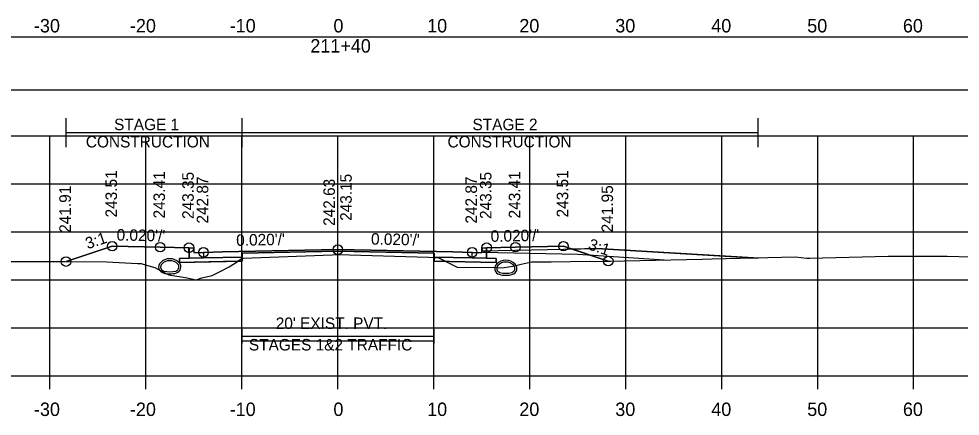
# Model space of a CAD drawing. Extents: x 1369627 to 1374022, y 380035 to 398173.
# Drawn here: x 1372065.3 to 1372163.4, y 382495.3 to 382536.7 of the extents above; entities that cross this region are included whole.
import ezdxf

# ---------------------------------------------------------------- set-up
doc = ezdxf.new("R2010")
doc.units = 0
for name, color, linetype in [('Default', 7, 'Continuous'), ('R_Alt Surface', 7, 'Continuous'), ('R_Axis', 7, 'Continuous'), ('R_Axis Annot', 7, 'Continuous'), ('R_Drive', 7, 'Continuous'), ('R_Exist Surface', 7, 'Continuous'), ('R_Fin Surface', 7, 'Continuous'), ('R_Grid', 7, 'Continuous'), ('R_MOT', 7, 'Continuous'), ('R_No Plot', 7, 'Continuous'), ('R_Xsect Elev', 7, 'Continuous'), ('R_Xsect Slope', 7, 'Continuous'), ('T_Vehicle Path Lt Minor', 7, 'Continuous'), ('T_Vehicle Path Rt', 7, 'Continuous')]:
    doc.layers.add(name, color=color, linetype=linetype)

msp = doc.modelspace()

# ---------------------------------------------------------------- linework, layer by layer
at = {"layer": 'Default'}
for p, q in [((1372088.559, 382502.841), (1372088.559, 382504.341)), ((1372108.559, 382502.841), (1372108.559, 382504.341)), ((1372088.559, 382503.591), (1372108.559, 382503.591))]:
    msp.add_line(p, q, dxfattribs=at)
for points in [[(1371948.53, 382529.277), (1372248.53, 382529.277), (1372248.53, 382534.799), (1371948.53, 382534.799)], [(1372083.02, 382512.824), (1372083.52, 382512.824), (1372083.53, 382512.324), (1372084.53, 382512.344), (1372084.53, 382511.758), (1372083.03, 382511.728)], [(1372113.53, 382512.324), (1372113.54, 382512.824), (1372114.04, 382512.824), (1372114.03, 382511.728), (1372112.53, 382511.758), (1372112.53, 382512.344)]]:
    msp.add_lwpolyline(points, close=True, dxfattribs=at)
at = {"layer": 'R_Alt Surface'}
msp.add_lwpolyline([(1372083.03, 382512.825), (1372083.03, 382511.728), (1372084.53, 382511.758), (1372088.559, 382511.838), (1372088.559, 382512.255), (1372098.53, 382512.454), (1372108.559, 382512.254), (1372108.559, 382511.837), (1372112.53, 382511.758), (1372114.03, 382511.728), (1372114.031, 382512.825)], dxfattribs=at)
for points in [[(1372082.03, 382511.708), (1372083.03, 382511.728), (1372084.53, 382511.758), (1372088.559, 382511.838), (1372088.559, 382511.422), (1372082.03, 382511.291)], [(1372115.03, 382511.708), (1372114.03, 382511.728), (1372112.53, 382511.758), (1372108.559, 382511.837), (1372108.559, 382511.42), (1372115.03, 382511.291)]]:
    msp.add_lwpolyline(points, close=True, dxfattribs=at)
at = {"layer": 'R_Axis'}
for p, q in [((1371948.53, 382499.477), (1372248.53, 382499.477)), ((1372068.53, 382498.077), (1372068.53, 382499.477)), ((1372078.53, 382498.077), (1372078.53, 382499.477)), ((1372088.53, 382498.077), (1372088.53, 382499.477)), ((1372098.53, 382498.077), (1372098.53, 382499.477)), ((1372108.53, 382498.077), (1372108.53, 382499.477)), ((1372118.53, 382498.077), (1372118.53, 382499.477)), ((1372128.53, 382498.077), (1372128.53, 382499.477)), ((1372138.53, 382498.077), (1372138.53, 382499.477)), ((1372148.53, 382498.077), (1372148.53, 382499.477)), ((1372158.53, 382498.077), (1372158.53, 382499.477))]:
    msp.add_line(p, q, dxfattribs=at)
at = {"layer": 'R_Drive'}
msp.add_line((1372125.531, 382512.734), (1372142.332, 382511.728), dxfattribs=at)
msp.add_lwpolyline([(1372113.53, 382512.324), (1372113.533, 382512.494), (1372125.531, 382512.734)], dxfattribs=at)
for centre, radius, start, end in [((1372081.02, 382510.328), 1.354, 43.64848, 136.35152), ((1372080.507, 382510.817), 0.646, 136.35152, 253.95293), ((1372080.507, 382510.817), 0.438, 136.35152, 253.95293), ((1372081.02, 382510.328), 1.146, 43.64848, 136.35152), ((1372081.532, 382510.817), 0.438, 286.04707, 43.64848), ((1372081.532, 382510.817), 0.646, 286.04707, 43.64848), ((1372115.527, 382510.672), 0.646, 136.35152, 253.95293), ((1372116.04, 382510.183), 1.354, 43.64848, 136.35152), ((1372115.527, 382510.672), 0.438, 136.35152, 253.95293), ((1372116.04, 382510.183), 1.146, 43.64848, 136.35152), ((1372116.552, 382510.672), 0.438, 286.04707, 43.64848), ((1372116.552, 382510.672), 0.646, 286.04707, 43.64848), ((1372081.02, 382512.599), 2.5, 253.95293, 286.04707), ((1372081.02, 382512.599), 2.292, 253.95293, 286.04707), ((1372116.04, 382512.454), 2.5, 253.95293, 286.04707), ((1372116.04, 382512.454), 2.292, 253.95293, 286.04707)]:
    msp.add_arc(centre, radius, start, end, dxfattribs=at)
at = {"layer": 'R_Exist Surface'}
msp.add_lwpolyline([(1372057.435, 382511.388), (1372070.067, 382511.383), (1372074.473, 382511.346), (1372077.644, 382511.164), (1372078.027, 382511.165), (1372078.597, 382510.996), (1372079.481, 382510.761), (1372079.766, 382510.596), (1372080.921, 382510.01), (1372082.819, 382509.696), (1372083.781, 382509.488), (1372084.366, 382509.685), (1372085.424, 382509.912), (1372086.347, 382510.389), (1372087.205, 382510.818), (1372088.369, 382511.552), (1372088.436, 382511.62), (1372088.661, 382511.737), (1372097.958, 382512.087), (1372098.559, 382512.104), (1372107.991, 382511.831), (1372108.57, 382511.816), (1372108.621, 382511.815), (1372109.019, 382511.783), (1372110.982, 382510.799), (1372114.841, 382510.764), (1372115.283, 382510.722), (1372115.88, 382510.761), (1372116.763, 382510.916), (1372116.944, 382510.94), (1372117.621, 382511.096), (1372118.569, 382511.303), (1372118.704, 382511.359), (1372118.857, 382511.366), (1372120.745, 382511.371), (1372124.795, 382511.427), (1372125.403, 382511.405), (1372129.985, 382511.486), (1372136.491, 382511.617), (1372137.547, 382511.651), (1372146.228, 382511.868), (1372147.403, 382511.748), (1372147.728, 382511.741), (1372155.87, 382511.95), (1372162.008, 382511.943), (1372166.956, 382511.806)], dxfattribs=at)
at = {"layer": 'R_Fin Surface'}
msp.add_lwpolyline([(1372070.213, 382511.382), (1372075.02, 382512.984), (1372080.02, 382512.884), (1372083.02, 382512.824), (1372083.52, 382512.824), (1372083.53, 382512.324), (1372084.53, 382512.344), (1372086.53, 382512.384), (1372098.53, 382512.624), (1372110.53, 382512.384), (1372112.53, 382512.344), (1372113.53, 382512.324), (1372113.54, 382512.824), (1372114.04, 382512.824), (1372117.04, 382512.884), (1372122.04, 382512.984), (1372126.71, 382511.428)], dxfattribs=at)
at = {"layer": 'R_Grid'}
for p, q in [((1371948.53, 382524.477), (1372248.53, 382524.477)), ((1372068.53, 382499.477), (1372068.53, 382524.477)), ((1372078.53, 382499.477), (1372078.53, 382524.477)), ((1372088.53, 382499.477), (1372088.53, 382524.477)), ((1372098.53, 382499.477), (1372098.53, 382524.477)), ((1372108.53, 382499.477), (1372108.53, 382524.477)), ((1372118.53, 382499.477), (1372118.53, 382524.477)), ((1372128.53, 382499.477), (1372128.53, 382524.477)), ((1372138.53, 382499.477), (1372138.53, 382524.477)), ((1372148.53, 382499.477), (1372148.53, 382524.477)), ((1372158.53, 382499.477), (1372158.53, 382524.477)), ((1371948.53, 382519.477), (1372248.53, 382519.477)), ((1371948.53, 382514.477), (1372248.53, 382514.477)), ((1371948.53, 382509.477), (1372248.53, 382509.477)), ((1371948.53, 382504.477), (1372248.53, 382504.477)), ((1371948.53, 382499.477), (1372248.53, 382499.477))]:
    msp.add_line(p, q, dxfattribs=at)
at = {"layer": 'R_MOT'}
for p, q in [((1372070.213, 382523.326), (1372070.213, 382526.326)), ((1372088.581, 382523.326), (1372088.581, 382526.326)), ((1372142.332, 382523.326), (1372142.332, 382526.326)), ((1372070.213, 382524.826), (1372142.332, 382524.826))]:
    msp.add_line(p, q, dxfattribs=at)
at = {"layer": 'R_No Plot'}
for p, q in [((1372123.53, 382512.124), (1372113.53, 382512.324)), ((1372132.528, 382511.53), (1372123.53, 382512.124))]:
    msp.add_line(p, q, dxfattribs=at)
for points in [[(1372083.02, 382512.824), (1372083.03, 382511.728), (1372084.53, 382511.758), (1372088.53, 382511.838), (1372088.53, 382512.254), (1372098.53, 382512.454), (1372108.53, 382512.254), (1372108.53, 382511.838), (1372112.53, 382511.758), (1372114.03, 382511.728), (1372114.04, 382512.824)], [(1372088.559, 382503.104), (1372108.559, 382503.104)]]:
    msp.add_lwpolyline(points, dxfattribs=at)
for points in [[(1372098.53, 382512.624), (1372086.53, 382512.384), (1372084.53, 382512.344), (1372084.53, 382511.758), (1372088.53, 382511.838), (1372088.53, 382512.254), (1372098.53, 382512.454), (1372108.53, 382512.254), (1372108.53, 382511.838), (1372112.53, 382511.758), (1372112.53, 382512.344), (1372110.53, 382512.384)], [(1372088.53, 382511.838), (1372084.53, 382511.758), (1372083.03, 382511.728), (1372082.03, 382511.708), (1372082.03, 382511.291), (1372088.53, 382511.421)], [(1372108.53, 382511.838), (1372112.53, 382511.758), (1372114.03, 382511.728), (1372115.03, 382511.708), (1372115.03, 382511.291), (1372108.53, 382511.421)]]:
    msp.add_lwpolyline(points, close=True, dxfattribs=at)
for centre in [(1372075.02, 382512.984), (1372080.02, 382512.884), (1372083.02, 382512.824), (1372084.53, 382512.344), (1372098.53, 382512.624), (1372112.53, 382512.344), (1372114.04, 382512.824), (1372117.04, 382512.884), (1372122.04, 382512.984), (1372070.213, 382511.382), (1372126.71, 382511.428)]:
    msp.add_circle(centre, 0.5, dxfattribs=at)
at = {"layer": 'R_Xsect Elev'}
msp.add_line((1372098.53, 382512.103), (1372098.53, 382522.103), dxfattribs=at)
at = {"layer": 'T_Vehicle Path Lt Minor'}
for p, q in [((1372125.531, 382512.734), (1372122.945, 382512.683)), ((1372122.945, 382512.683), (1372126.71, 382511.428)), ((1372141.828, 382511.758), (1372125.531, 382512.734))]:
    msp.add_line(p, q, dxfattribs=at)
msp.add_lwpolyline([(1372126.71, 382511.428), (1372129.985, 382511.486), (1372136.491, 382511.617), (1372137.547, 382511.651), (1372141.828, 382511.758)], dxfattribs=at)
at = {"layer": 'T_Vehicle Path Rt'}
for p, q in [((1372083.03, 382511.728), (1372083.02, 382512.824)), ((1372114.04, 382512.824), (1372114.03, 382511.728)), ((1372088.559, 382511.838), (1372088.559, 382511.684)), ((1372088.559, 382511.422), (1372088.559, 382511.684)), ((1372108.559, 382511.816), (1372108.559, 382511.837)), ((1372108.559, 382511.816), (1372108.559, 382511.42)), ((1372088.149, 382511.413), (1372082.03, 382511.291)), ((1372088.149, 382511.413), (1372088.559, 382511.422)), ((1372108.559, 382511.42), (1372109.792, 382511.396)), ((1372109.792, 382511.396), (1372110.982, 382510.799))]:
    msp.add_line(p, q, dxfattribs=at)
for points in [[(1372083.02, 382512.824), (1372080.02, 382512.884), (1372075.02, 382512.984), (1372070.213, 382511.382)], [(1372126.71, 382511.428), (1372122.04, 382512.984), (1372117.04, 382512.884), (1372114.04, 382512.824)], [(1372082.03, 382511.291), (1372082.03, 382511.708), (1372083.03, 382511.728)], [(1372088.559, 382511.684), (1372088.436, 382511.62), (1372088.369, 382511.552), (1372088.149, 382511.413)], [(1372108.559, 382511.837), (1372108.559, 382512.254), (1372098.53, 382512.454), (1372088.559, 382512.255), (1372088.559, 382511.838)], [(1372088.559, 382511.684), (1372088.661, 382511.737), (1372097.958, 382512.087), (1372098.559, 382512.104), (1372107.991, 382511.831), (1372108.559, 382511.816)], [(1372109.792, 382511.396), (1372109.019, 382511.783), (1372108.621, 382511.815), (1372108.57, 382511.816), (1372108.559, 382511.816)], [(1372114.03, 382511.728), (1372115.03, 382511.708), (1372115.03, 382511.291), (1372109.792, 382511.396)], [(1372070.213, 382511.382), (1372074.473, 382511.346), (1372077.644, 382511.164), (1372078.027, 382511.165), (1372078.597, 382510.996), (1372079.481, 382510.761), (1372079.766, 382510.596), (1372080.921, 382510.01), (1372082.819, 382509.696), (1372083.781, 382509.488), (1372084.366, 382509.685), (1372085.424, 382509.912), (1372086.347, 382510.389), (1372087.205, 382510.818), (1372087.876, 382511.241), (1372088.149, 382511.413)], [(1372110.982, 382510.799), (1372114.841, 382510.764), (1372115.283, 382510.722), (1372115.88, 382510.761), (1372116.763, 382510.916), (1372116.944, 382510.94), (1372117.621, 382511.096), (1372118.569, 382511.303), (1372118.704, 382511.359), (1372118.857, 382511.366), (1372120.745, 382511.371), (1372124.795, 382511.427), (1372125.403, 382511.405), (1372126.71, 382511.428)]]:
    msp.add_lwpolyline(points, dxfattribs=at)

# ---------------------------------------------------------------- texts
at = {"layer": 'R_Axis Annot'}
for s, height, p in [('-30', 1.4, (1372066.871, 382535.277)), ('-20', 1.4, (1372076.871, 382535.277)), ('-10', 1.4, (1372087.268, 382535.277)), ('0', 1.4, (1372098.072, 382535.277)), ('10', 1.4, (1372107.841, 382535.277)), ('20', 1.4, (1372117.444, 382535.277)), ('30', 1.4, (1372127.444, 382535.277)), ('40', 1.4, (1372137.444, 382535.277)), ('50', 1.4, (1372147.444, 382535.277)), ('60', 1.4, (1372157.411, 382535.277)), ('211+40', 1.4, (1372095.669, 382533.177)), ("20' EXIST. PVT.", 1.2, (1372092.062, 382504.349)), ('STAGES 1&2 TRAFFIC', 1.2, (1372089.266, 382502.109)), ('-30', 1.4, (1372066.871, 382495.277)), ('-20', 1.4, (1372076.871, 382495.277)), ('-10', 1.4, (1372087.268, 382495.277)), ('0', 1.4, (1372098.072, 382495.277)), ('10', 1.4, (1372107.841, 382495.277)), ('20', 1.4, (1372117.444, 382495.277)), ('30', 1.4, (1372127.444, 382495.277)), ('40', 1.4, (1372137.444, 382495.277)), ('50', 1.4, (1372147.444, 382495.277)), ('60', 1.4, (1372157.411, 382495.277))]:
    msp.add_text(s, height=height, dxfattribs=at).set_placement(p)
at = {"layer": 'R_MOT'}
for s, p in [('STAGE 1', (1372075.22, 382525.082)), ('STAGE 2', (1372112.563, 382525.082)), ('CONSTRUCTION', (1372072.277, 382523.282)), ('CONSTRUCTION', (1372109.96, 382523.282))]:
    msp.add_text(s, height=1.2, dxfattribs=at).set_placement(p)
at = {"layer": 'R_Xsect Elev'}
for s, p in [('243.51', (1372075.52, 382515.984)), ('243.41', (1372080.52, 382515.884)), ('243.35', (1372083.52, 382515.824)), ('243.15', (1372099.981, 382515.624)), ('243.35', (1372114.54, 382515.824)), ('243.41', (1372117.54, 382515.884)), ('243.51', (1372122.54, 382515.984)), ('242.87', (1372085.03, 382515.344)), ('242.63', (1372098.23, 382515.103)), ('242.87', (1372113.03, 382515.344)), ('241.91', (1372070.713, 382514.382)), ('241.95', (1372127.21, 382514.428))]:
    msp.add_text(s, height=1.2, rotation=90, dxfattribs=at).set_placement(p)
at = {"layer": 'R_Xsect Slope'}
for s, rotation, p in [("0.020'/'", 358.85424, (1372075.47, 382513.575)), ("0.020'/'", 1.14576, (1372114.466, 382513.433)), ('3:1', 18.43323, (1372072.458, 382512.658)), ("0.020'/'", 1.14576, (1372087.956, 382513.013)), ("0.020'/'", 358.85424, (1372101.98, 382513.155)), ('3:1', 341.56677, (1372124.533, 382512.68))]:
    msp.add_text(s, height=1.2, rotation=rotation, dxfattribs=at).set_placement(p)

doc.saveas('drawing.dxf')
